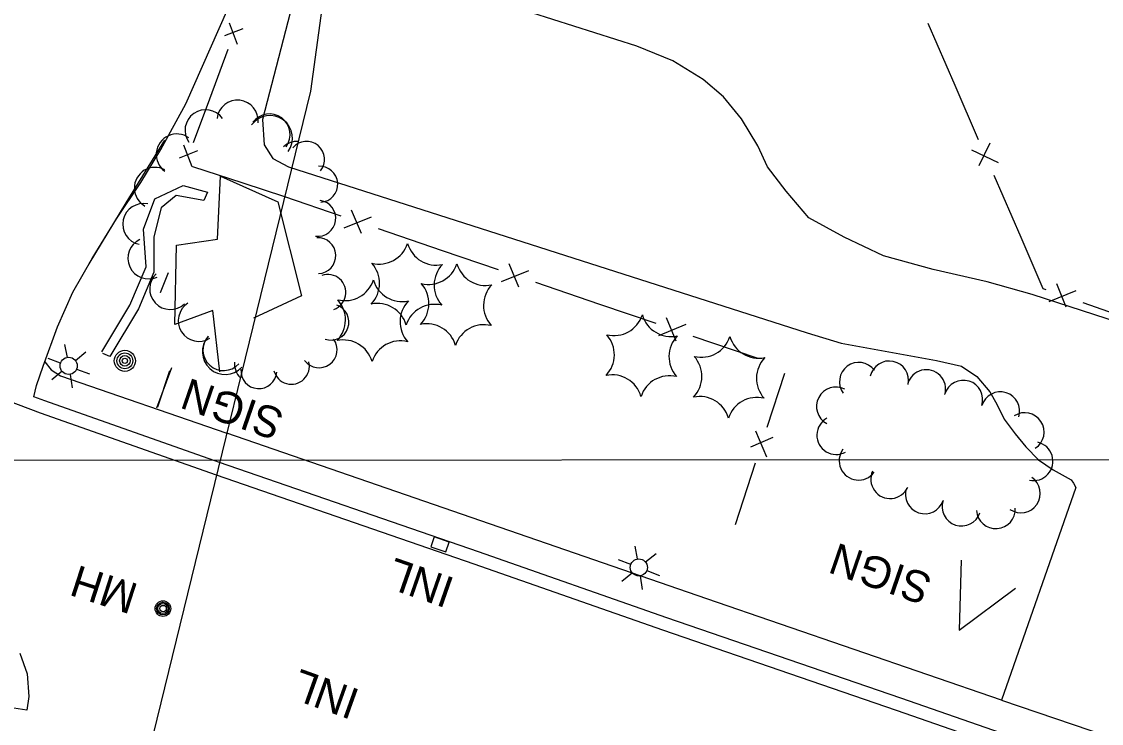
# Model space of a CAD drawing. Extents: x 189384 to 193282, y 256970 to 260388.
# Drawn here: x 191286.7 to 191493.2, y 258961.6 to 259095.7 of the extents above; entities that cross this region are included whole.
import ezdxf

# ---------------------------------------------------------------- set-up
doc = ezdxf.new("R2010")
doc.units = 0
for name, color, linetype in [('E_DRN_Grate', 7, 'Continuous'), ('E_DTM_BreakLines', 7, 'Continuous'), ('E_DWY', 7, 'Continuous'), ('E_LAND_Vegetation', 7, 'Continuous'), ('E_MAP_GridLines', 7, 'Continuous'), ('E_MAP_Limits', 7, 'Continuous'), ('E_MISCPROP', 7, 'Continuous'), ('E_MISCPROP_Railing', 7, 'Continuous'), ('E_PATH_Sidewalk', 7, 'Continuous'), ('E_RDWY', 7, 'Continuous'), ('E_RDWY_AsphConc', 7, 'Continuous'), ('E_UTL_E', 7, 'Continuous'), ('E_WAL', 7, 'Continuous'), ('PLT_Sheet_Info', 7, 'Continuous')]:
    doc.layers.add(name, color=color, linetype=linetype)

# ---------------------------------------------------------------- blocks, each defined once
blk = doc.blocks.new('LTP')
at = {"layer": 'E_MISCPROP'}
for p, q in [((-0.78, 1.46), (-1.98, 3.76)), ((0.86, 1.37), (2.22, 3.6)), ((-1.61, 0.09), (-4.22, 0.17)), ((1.66, 0), (4.18, -0.06)), ((-0.86, -1.4), (-2.22, -3.59)), ((0.78, -1.44), (2.02, -3.62))]:
    blk.add_line(p, q, dxfattribs=at)
blk.add_circle((0.02, 0.01), 1.64, dxfattribs=at)
blk = doc.blocks.new('POLE')
at = {"layer": 'E_MISCPROP'}
for radius in [2.02, 1.51, 1.01, 0.504]:
    blk.add_circle((0.03, -0.09), radius, dxfattribs=at)
blk = doc.blocks.new('SIGN')
at = {"layer": 'E_MISCPROP'}
blk.add_text('SIGN', height=6, rotation=0, dxfattribs=at).set_placement((0, -3))
blk = doc.blocks.new('PINEL')
at = {"layer": 'E_LAND_Vegetation'}
for centre, start, end in [((-8.23, 7.26), 275.2112, 0.9761), ((2.17, 10.66), 215.2112, 300.9761), ((10.31, 3.35), 155.2112, 240.9761), ((-10.49, -3.45), 335.2112, 60.9761), ((8.05, -7.36), 95.2112, 180.9761), ((-2.35, -10.75), 35.2112, 120.9761)]:
    blk.add_arc(centre, 5.72, start, end, dxfattribs=at)
blk = doc.blocks.new('MHO_2')
at = {"layer": 'E_DRN_Grate'}
for centre, radius in [((0.04, -0.06), 1.5), ((0.04, -0.06), 1.22), ((0.04, -0.07), 0.968), ((0.01, -0.08), 0.605)]:
    blk.add_circle(centre, radius, dxfattribs=at)
blk = doc.blocks.new('MHT_2')
at = {"layer": 'E_DRN_Grate'}
blk.add_text('MH', height=6, rotation=0.0001, dxfattribs=at).set_placement((-5.61, -3.06))
blk = doc.blocks.new('INLT')
at = {"layer": 'E_MISCPROP_Railing'}
blk.add_lwpolyline([(3, -2), (3, 0), (0, 0), (0, -2), (3, -2)], dxfattribs=at)
blk = doc.blocks.new('INL_3')
at = {"layer": 'E_MISCPROP_Railing'}
blk.add_text('INL', height=6, rotation=0.0001, dxfattribs=at).set_placement((-5.79, -2.75))
blk = doc.blocks.new('INL_4')
at = {"layer": 'E_MISCPROP_Railing'}
blk.add_text('INL', height=6, rotation=360, dxfattribs=at).set_placement((-5.79, -2.75))

msp = doc.modelspace()

# ---------------------------------------------------------------- linework, layer by layer
at = {"layer": 'E_DTM_BreakLines'}
msp.add_lwpolyline([(191324.57, 259028.79), (191323.21, 259040.53), (191315.99, 259037.84), (191316.28, 259053.03), (191324.16, 259054.14), (191324.71, 259066.19), (191335.67, 259061.28), (191340.2, 259043.32), (191330.99, 259039.07)], dxfattribs=at)
at = {"layer": 'E_DWY'}
for points in [[(191289.02, 259024.02), (191289.52, 259026.16), (191290.81, 259029.87), (191293.55, 259037.4), (191296.44, 259044.02), (191300.17, 259050.48), (191304.83, 259058.04), (191309.45, 259064.99), (191313.27, 259071.32), (191318.08, 259080.04), (191327.63, 259101.7), (191338.43, 259132.46), (191338.36, 259133.46), (191328.22, 259136.64), (191298.19, 259147.09), (191250.88, 259164.18)], [(191289.02, 259024.02), (191289.52, 259026.16), (191290.81, 259029.87), (191293.55, 259037.4), (191296.44, 259044.02), (191300.17, 259050.48), (191304.83, 259058.04), (191309.45, 259064.99), (191313.27, 259071.32), (191318.08, 259080.04), (191327.63, 259101.7), (191338.43, 259132.46), (191338.36, 259133.46), (191328.22, 259136.64), (191298.19, 259147.09), (191250.88, 259164.18)], [(191289.02, 259024.02), (191289.52, 259026.16), (191290.81, 259029.87), (191293.55, 259037.4), (191296.44, 259044.02), (191300.17, 259050.48), (191304.83, 259058.04), (191309.45, 259064.99), (191313.27, 259071.32), (191318.08, 259080.04), (191327.63, 259101.7), (191338.43, 259132.46), (191338.36, 259133.46), (191328.22, 259136.64), (191298.19, 259147.09), (191250.88, 259164.18)], [(191339.33, 259102.38), (191332.76, 259077.03), (191333.08, 259072.17), (191334.71, 259069.58), (191337.73, 259067.95), (191436.94, 259036.22), (191443.41, 259034.24), (191461.63, 259030.92), (191466.44, 259029.86), (191469.34, 259027.86), (191471.86, 259024.97), (191473.18, 259022.58), (191474.61, 259019.76), (191476.69, 259016.9), (191478.75, 259014.42), (191481.17, 259011.95), (191483.99, 259010.03), (191487.39, 259008.14), (191487.87, 259007.51), (191488.29, 259006.66), (191474.06, 258966.02), (191514.83, 258952.16)], [(191501.35, 259036.59), (191479.96, 259043.57), (191471.35, 259045.99), (191460.99, 259048.37), (191451.5, 259050.95), (191443.97, 259054.54), (191437.25, 259058.25), (191432.9, 259063.35), (191429.32, 259068), (191427.45, 259071.96), (191424.34, 259077.15), (191420.93, 259081.37), (191417, 259084.68), (191411.23, 259088.23), (191404.34, 259091.06), (191372.19, 259101.33)]]:
    msp.add_lwpolyline(points, dxfattribs=at)
at = {"layer": 'E_LAND_Vegetation'}
for centre, radius, start, end in [((191327.97, 259076.8), 3.94, 353.6827, 173.6827), ((191327.97, 259076.8), 3.94, 353.6827, 173.6827), ((191327.97, 259076.8), 3.94, 353.6827, 173.6827), ((191321.86, 259074.95), 3.94, 35.289, 215.289), ((191321.86, 259074.95), 3.94, 35.289, 215.289), ((191321.86, 259074.95), 3.94, 35.289, 215.289), ((191334.15, 259073.46), 4.33, 323.7035, 143.7035), ((191334.15, 259073.46), 4.33, 323.7035, 143.7035), ((191334.09, 259074.16), 3.94, 323.7035, 143.7035), ((191316.35, 259070.33), 3.94, 54.2057, 234.2057), ((191316.35, 259070.33), 3.94, 54.2057, 234.2057), ((191316.35, 259070.33), 3.94, 54.2057, 234.2057), ((191339.43, 259068.91), 3.94, 88.0931, 132.3128), ((191341.17, 259069.41), 3.44, 320.0578, 140.0578), ((191341.17, 259069.41), 3.44, 320.0578, 140.0578), ((191312.17, 259063.93), 3.94, 61.0234, 241.0234), ((191312.17, 259063.93), 3.94, 61.0234, 241.0234), ((191343.69, 259064.64), 3.44, 273.7542, 93.7542), ((191343.69, 259064.64), 3.44, 273.7542, 93.7542), ((191343.32, 259058.13), 3.44, 262.1668, 82.1668), ((191343.32, 259058.13), 3.44, 262.1668, 82.1668), ((191309.96, 259057.02), 3.94, 77.9647, 257.9647), ((191309.96, 259057.02), 3.94, 77.9647, 257.9647), ((191310.92, 259050.49), 3.94, 114.6817, 294.6817), ((191310.92, 259050.49), 3.94, 114.6817, 294.6817), ((191343.31, 259050.99), 3.44, 272.5161, 92.5161), ((191343.31, 259050.99), 3.44, 272.5161, 92.5161), ((191315.11, 259044.64), 3.94, 133.0483, 313.0483), ((191315.11, 259044.64), 3.94, 133.0483, 313.0483), ((191315.11, 259044.64), 3.94, 133.0483, 313.0483), ((191345.25, 259043.96), 3.44, 289.2894, 109.2894), ((191345.25, 259043.96), 3.44, 289.2894, 109.2894), ((191320.58, 259038.55), 3.94, 122.371, 302.371), ((191320.58, 259038.55), 3.94, 122.371, 302.371), ((191320.58, 259038.55), 3.94, 122.371, 302.371), ((191345.83, 259038.28), 3.44, 251.0471, 71.0471), ((191345.83, 259038.28), 3.44, 251.0471, 71.0471), ((191325.57, 259032.6), 4.33, 137.7621, 317.7621), ((191325.57, 259032.6), 4.33, 137.7621, 317.7621), ((191325.29, 259032.96), 3.94, 137.7621, 317.7621), ((191343.56, 259032.99), 3.44, 216.3332, 36.3332), ((191343.56, 259032.99), 3.44, 216.3332, 36.3332), ((191331.29, 259030.44), 3.94, 177.4189, 224.9749), ((191338.26, 259029.84), 3.44, 194.553, 14.553), ((191338.26, 259029.84), 3.44, 194.553, 14.553), ((191446.79, 259026.88), 3.7, 36.4963, 216.4963), ((191452.6, 259027.15), 3.7, 347.6698, 167.6698), ((191332.05, 259029), 3.44, 175.661, 355.661), ((191332.05, 259029), 3.44, 175.661, 355.661), ((191459.7, 259025.49), 3.7, 344.1126, 164.1126), ((191466.79, 259023.47), 3.7, 342.7217, 162.7217), ((191442.4, 259022.17), 3.7, 62.4967, 242.4967), ((191473.86, 259021.26), 3.7, 342.7217, 162.7217), ((191442.47, 259016.67), 3.7, 118.5446, 298.5446), ((191478.53, 259017.27), 3.7, 303.0023, 123.0023), ((191446.73, 259011.78), 3.7, 143.524, 323.524), ((191480.22, 259011.69), 3.7, 257.3744, 77.3744), ((191452.78, 259008.25), 3.7, 155.7393, 335.7393), ((191477.79, 259005.53), 3.7, 235.6017, 55.6017), ((191459.4, 259005.35), 3.7, 161.544, 341.544), ((191466.43, 259003), 3.7, 161.544, 341.544), ((191473.02, 259002.49), 3.7, 183.7614, 3.7614)]:
    msp.add_arc(centre, radius, start, end, dxfattribs=at)
at = {"layer": 'E_MAP_GridLines'}
msp.add_line((190146.69, 259011.09), (191646.69, 259012.15), dxfattribs=at)
msp.add_line((190146.69, 259011.09), (191646.69, 259012.15), dxfattribs=at)
msp.add_line((190146.69, 259011.09), (191646.69, 259012.15), dxfattribs=at)
at = {"layer": 'E_MAP_Limits'}
msp.add_lwpolyline([(191355.32, 259180.1), (191341.91, 259082.47), (191283.16, 258842.28), (191213.57, 258610.1)], dxfattribs=at)
at = {"layer": 'E_MISCPROP'}
for p, q in [((191315.31, 259029.52), (191312.46, 259021.83)), ((191466.37, 258992.75), (191466.01, 258979.39)), ((191466.01, 258979.39), (191476.77, 258987.39))]:
    msp.add_line(p, q, dxfattribs=at)
at = {"layer": 'E_MISCPROP_Railing'}
for p, q in [((191329.01, 259094.37), (191325.48, 259093.02)), ((191329.01, 259094.37), (191325.48, 259093.02)), ((191329.01, 259094.37), (191325.48, 259093.02)), ((191326.35, 259095.53), (191327.91, 259091.4)), ((191326.35, 259095.53), (191327.91, 259091.4)), ((191326.35, 259095.53), (191327.91, 259091.4)), ((191317.64, 259072.16), (191319.2, 259068.03)), ((191317.64, 259072.16), (191319.2, 259068.03)), ((191317.64, 259072.16), (191319.2, 259068.03)), ((191471.82, 259072.53), (191469.77, 259068.17)), ((191320.31, 259071.01), (191316.78, 259069.65)), ((191320.31, 259071.01), (191316.78, 259069.65)), ((191320.31, 259071.01), (191316.78, 259069.65)), ((191468.36, 259071.24), (191473.42, 259068.82)), ((191349.73, 259059.75), (191351.58, 259055.29)), ((191349.73, 259059.75), (191351.58, 259055.29)), ((191348.35, 259056.31), (191353.56, 259058.44)), ((191348.35, 259056.31), (191353.56, 259058.44)), ((191379.83, 259049.47), (191381.68, 259045.01)), ((191378.45, 259046.03), (191383.66, 259048.16)), ((191484.58, 259045.64), (191486.39, 259041.18)), ((191483.18, 259042.23), (191488.39, 259044.3)), ((191409.93, 259039.19), (191411.78, 259034.73)), ((191408.55, 259035.75), (191413.76, 259037.88)), ((191430.32, 259016.22), (191426.08, 259014.4)), ((191427.02, 259017.5), (191429.12, 259012.55))]:
    msp.add_line(p, q, dxfattribs=at)
for points in [[(191460.02, 259095.44), (191465.15, 259083.62)], [(191326.11, 259090.44), (191322.58, 259080.94)], [(191326.11, 259090.44), (191322.58, 259080.94)], [(191326.11, 259090.44), (191322.58, 259080.94)], [(191465.15, 259083.62), (191469.65, 259073.23)], [(191322.58, 259080.94), (191319.47, 259072.59)], [(191322.58, 259080.94), (191319.47, 259072.59)], [(191322.58, 259080.94), (191319.47, 259072.59)], [(191319.35, 259068.01), (191328.99, 259064.89)], [(191319.35, 259068.01), (191328.99, 259064.89)], [(191319.35, 259068.01), (191328.99, 259064.89)], [(191472.63, 259066.37), (191477.75, 259054.55)], [(191328.99, 259064.89), (191336.98, 259062.3)], [(191328.99, 259064.89), (191336.98, 259062.3)], [(191328.99, 259064.89), (191336.98, 259062.3)], [(191336.98, 259062.3), (191347.74, 259058.62)], [(191336.98, 259062.3), (191347.74, 259058.62)], [(191354.85, 259056.19), (191367.08, 259052.01)], [(191354.85, 259056.19), (191367.08, 259052.01)], [(191477.75, 259054.55), (191482, 259044.74), (191482.59, 259044.53)], [(191367.08, 259052.01), (191377.84, 259048.34)], [(191384.95, 259045.91), (191397.18, 259041.73)], [(191397.18, 259041.73), (191407.94, 259038.06)], [(191489.66, 259042.05), (191501.81, 259037.79)], [(191415.05, 259035.63), (191427.28, 259031.45)], [(191432.58, 259028.43), (191429.21, 259018.11)], [(191426.99, 259011.29), (191423.16, 258999.55)]]:
    msp.add_lwpolyline(points, dxfattribs=at)
at = {"layer": 'E_PATH_Sidewalk'}
for points in [[(191291.12, 259030.72), (191292.3, 259029.19), (191294.13, 259028.04), (191325.91, 259017.06)], [(191291.12, 259030.72), (191292.3, 259029.19), (191294.13, 259028.04), (191325.91, 259017.06)], [(191291.12, 259030.72), (191292.3, 259029.19), (191294.13, 259028.04), (191325.91, 259017.06)], [(191474.06, 258966.02), (191417.74, 258985.36), (191325.91, 259017.06)]]:
    msp.add_lwpolyline(points, dxfattribs=at)
at = {"layer": 'E_RDWY'}
for points in [[(191323.95, 259009.02), (191290.29, 259020.88), (191281.26, 259024.23), (191271.02, 259028.89), (191236.38, 259044.94), (191196.97, 259062.95), (191160.57, 259079.8), (191123.15, 259096.93), (191102.22, 259106.64), (191093.71, 259110.05), (191082.05, 259114.15), (191047.58, 259125.57), (191029.64, 259131.93), (191019.11, 259135.7)], [(191323.95, 259009.02), (191290.29, 259020.88), (191281.26, 259024.23), (191271.02, 259028.89), (191236.38, 259044.94), (191196.97, 259062.95), (191160.57, 259079.8), (191123.15, 259096.93), (191102.22, 259106.64), (191093.71, 259110.05), (191082.05, 259114.15), (191047.58, 259125.57), (191029.64, 259131.93), (191019.11, 259135.7)], [(191323.95, 259009.02), (191290.29, 259020.88), (191281.26, 259024.23), (191271.02, 259028.89), (191236.38, 259044.94), (191196.97, 259062.95), (191160.57, 259079.8), (191123.15, 259096.93), (191102.22, 259106.64), (191093.71, 259110.05), (191082.05, 259114.15), (191047.58, 259125.57), (191029.64, 259131.93), (191019.11, 259135.7)], [(191324.54, 259011.46), (191291.13, 259023.24), (191289.02, 259024.02)], [(191324.54, 259011.46), (191291.13, 259023.24), (191289.02, 259024.02)], [(191324.54, 259011.46), (191291.13, 259023.24), (191289.02, 259024.02)], [(191517.88, 258944.55), (191500.65, 258950.48), (191454.81, 258966.4), (191410.1, 258981.76), (191374.04, 258994.38), (191324.54, 259011.46)], [(191683.24, 258885.01), (191641.53, 258899.36), (191614.77, 258908.47), (191576.37, 258921.75), (191550.12, 258930.8), (191499.83, 258948.12), (191453.99, 258964.03), (191409.28, 258979.39), (191373.22, 258992.03), (191323.95, 259009.02)], [(191286.35, 258974.97), (191287.72, 258971.01), (191288.06, 258966.7), (191287.64, 258964.07), (191285.17, 258964.46)]]:
    msp.add_lwpolyline(points, dxfattribs=at)
at = {"layer": 'E_RDWY_AsphConc'}
msp.add_lwpolyline([(191299.6, 259049.41), (191306.66, 259061.08), (191314.09, 259073.07)], dxfattribs=at)
at = {"layer": 'E_UTL_E'}
msp.add_lwpolyline([(191314.72, 259047.72), (191313.14, 259043.9), (191313.14, 259043.9)], dxfattribs=at)
at = {"layer": 'E_WAL'}
msp.add_lwpolyline([(191302.04, 259032.61), (191307.34, 259041.5), (191310.49, 259048.84), (191310, 259056.06), (191312.16, 259061.88), (191317.59, 259064.4), (191322.21, 259063.14), (191321.49, 259061.54), (191316.24, 259062.48), (191313.39, 259060.16), (191311.96, 259054.62), (191311.94, 259047.83), (191309, 259040.85), (191303.53, 259031.68), (191302.18, 259032.29)], dxfattribs=at)
at = {"layer": 'PLT_Sheet_Info'}
msp.add_lwpolyline([(191314.96, 259028.98), (191312.63, 259022.05)], dxfattribs=at)

# ---------------------------------------------------------------- block references
at = {"layer": 'E_DRN_Grate', "xscale": 1.0000020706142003, "yscale": 1.0000020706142}
for name, p, rotation in [('MHT_2', (191303, 258986.89), 162.16379449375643), ('MHO_2', (191313.72, 258983.44), 162.16379430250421)]:
    msp.add_blockref(name, p, dxfattribs=dict(at, rotation=rotation))
at = {"layer": 'E_LAND_Vegetation'}
for p, xscale, yscale, rotation in [((191360.25, 259045.51), 1.000001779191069, 1.000001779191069, 160.9608951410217), ((191360.25, 259045.51), 1.000001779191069, 1.000001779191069, 160.9608951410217), ((191369.69, 259041.62), 1.000001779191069, 1.000001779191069, 160.96089497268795), ((191369.69, 259041.62), 1.000001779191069, 1.000001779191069, 160.96089497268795), ((191353.72, 259038.53), 1.0000017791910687, 1.0000017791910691, 160.96089525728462), ((191353.72, 259038.53), 1.0000017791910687, 1.0000017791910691, 160.96089525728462), ((191405.16, 259031.85), 1.000001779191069, 1.000001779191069, 160.96089434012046), ((191421.9, 259027.71), 1.000001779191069, 1.000001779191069, 160.96089404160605)]:
    msp.add_blockref('PINEL', p, dxfattribs=dict(at, xscale=xscale, yscale=yscale, rotation=rotation))
at = {"layer": 'E_MISCPROP'}
for name, p, rotation in [('LTP', (191295.69, 259029.92), 161.13015135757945), ('LTP', (191295.69, 259029.92), 161.13015135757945), ('POLE', (191306.42, 259030.79), 161.1301511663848), ('POLE', (191306.42, 259030.79), 161.1301511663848)]:
    msp.add_blockref(name, p, dxfattribs=dict(at, rotation=rotation))
for name, p, xscale, yscale, rotation in [('SIGN', (191336.22, 259018.44), 1.0000017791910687, 1.000001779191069, 160.96089556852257), ('SIGN', (191336.22, 259018.44), 1.0000017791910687, 1.000001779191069, 160.96089556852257), ('LTP', (191404.74, 258991.39), 1.000001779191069, 1.000001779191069, 160.9608943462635), ('SIGN', (191460.19, 258986.95), 1.0000017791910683, 1.0000017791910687, 160.96089335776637)]:
    msp.add_blockref(name, p, dxfattribs=dict(at, xscale=xscale, yscale=yscale, rotation=rotation))
at = {"layer": 'E_MISCPROP_Railing'}
for name, p, xscale, yscale, rotation in [('INLT', (191365.6, 258997.23), 0.9999984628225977, 0.9999984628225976, -19.22136397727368), ('INL_3', (191363.42, 258988.52), 0.9999984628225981, 0.9999984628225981, 160.77863606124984)]:
    msp.add_blockref(name, p, dxfattribs=dict(at, xscale=xscale, yscale=yscale, rotation=rotation))
at = {"layer": 'E_MISCPROP_Railing', "rotation": 160.3788223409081}
msp.add_blockref('INL_4', (191345.29, 258967.22), dxfattribs=at)

doc.saveas('drawing.dxf')
